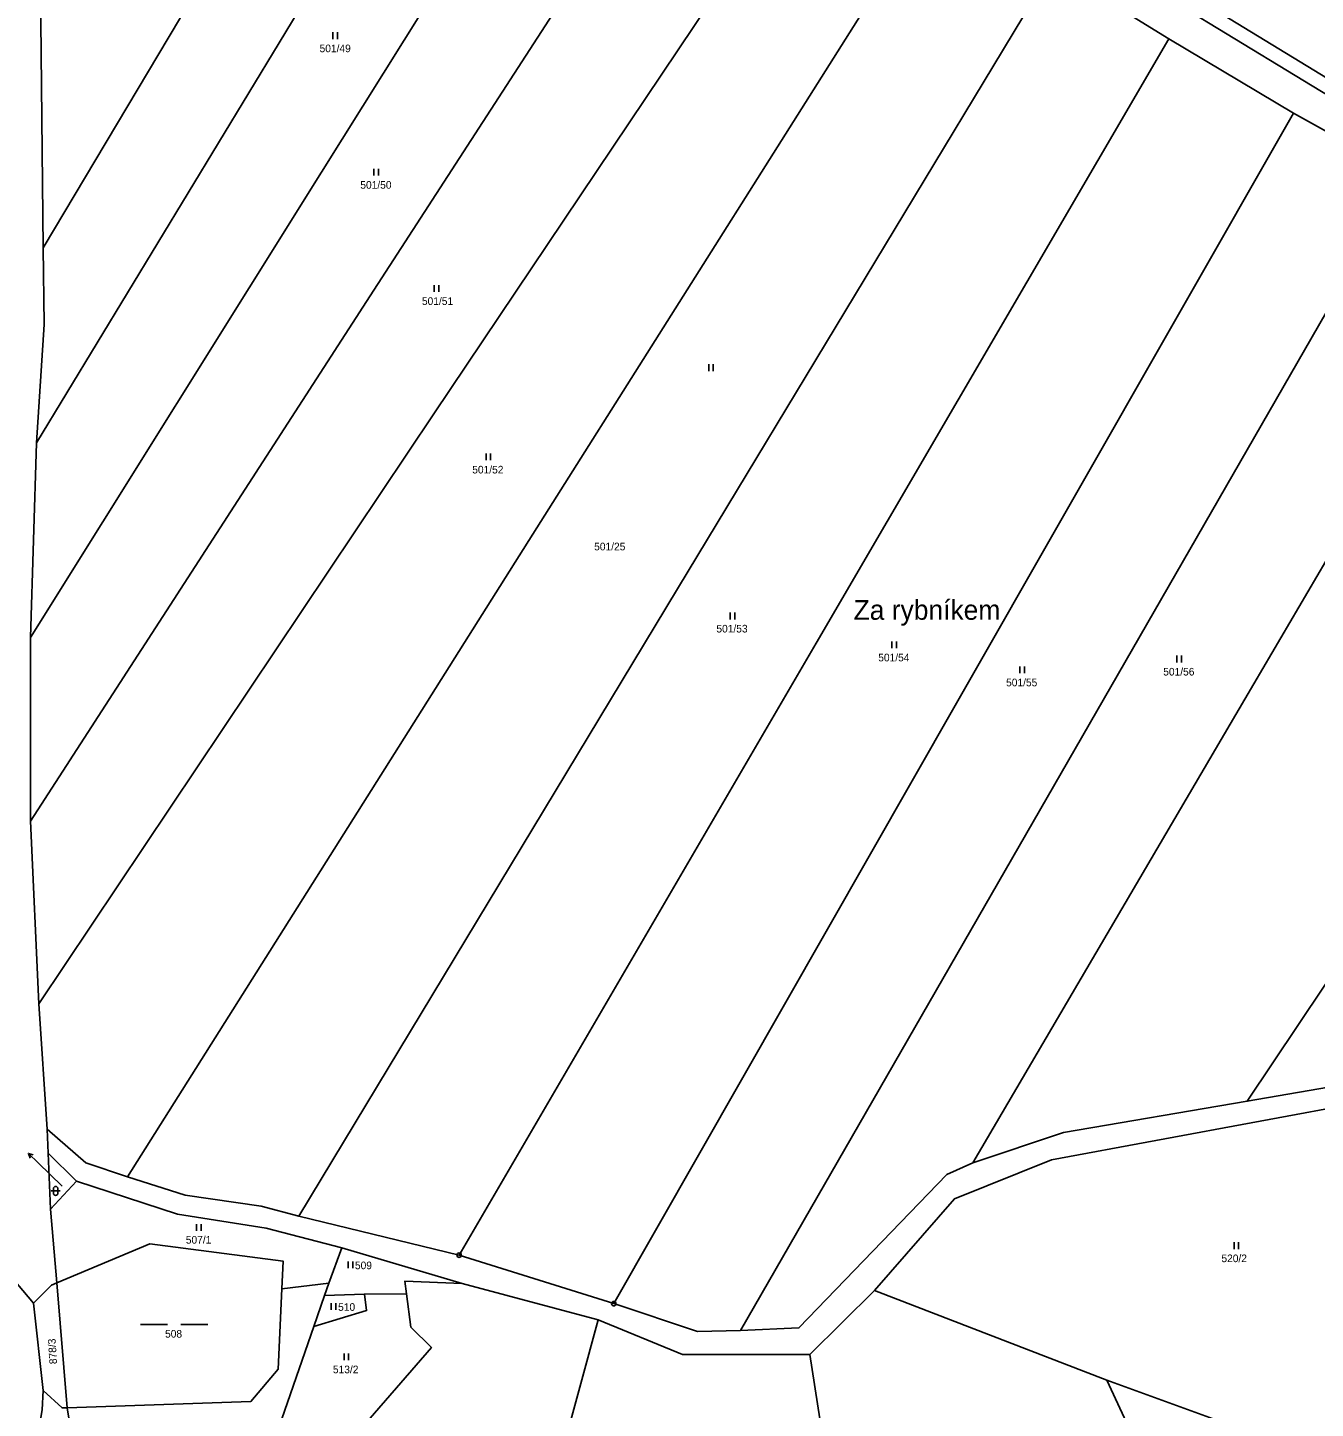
# Model space of a CAD drawing. Extents: x -654083 to -650132, y -1099819 to -1096699.
# Drawn here: x -651750.7 to -651463.8, y -1098945.7 to -1098638.1 of the extents above; entities that cross this region are included whole.
import ezdxf

# ---------------------------------------------------------------- set-up
doc = ezdxf.new("R2010")
doc.units = 0
for name, color, linetype in [('Geodetické body', 7, 'Continuous'), ('Názvy', 7, 'Continuous'), ('Obvody jako plochy', 7, 'Continuous'), ('Parcelní čísla', 7, 'Continuous'), ('Prvky pro prodl_ par_ č_', 7, 'Continuous'), ('Značky kultur', 7, 'Continuous')]:
    doc.layers.add(name, color=color, linetype=linetype)

msp = doc.modelspace()

# ---------------------------------------------------------------- linework, layer by layer
at = {"layer": 'Geodetické body'}
for centre, radius in [((-651654.58, -1098911.56), 0.5), ((-651654.58, -1098911.56), 0.001), ((-651620.11, -1098922.37), 0.5), ((-651620.11, -1098922.37), 0.001)]:
    msp.add_circle(centre, radius, dxfattribs=at)
at = {"layer": 'Obvody jako plochy'}
for points in [[(-651759.13, -1098479.91), (-651747.5, -1098480.08), (-651747.6, -1098484.75), (-651749.1, -1098533.75), (-651747.83, -1098585.02), (-651747.86, -1098629.32), (-651747.27, -1098687.16), (-651747.03, -1098704.24), (-651748.73, -1098730.59), (-651750.1, -1098773.92), (-651750.07, -1098814.86), (-651748.21, -1098855.6), (-651746.38, -1098883.47), (-651746.13, -1098888.87), (-651745.66, -1098901.31), (-651744.19, -1098917.72), (-651745.4, -1098918.26), (-651749.46, -1098922.3), (-651754.98, -1098915.64)], [(-651443.74, -1098670.95), (-651468.65, -1098657.15), (-651496.41, -1098640.59), (-651522.25, -1098624.58), (-651548.37, -1098608.72), (-651573.15, -1098594.34), (-651598.04, -1098579.95), (-651620.36, -1098566.67), (-651641.68, -1098554.05), (-651660.71, -1098541.91), (-651686.93, -1098525.36), (-651728, -1098498.81), (-651732.6, -1098488.3), (-651728.1, -1098487.38), (-651727.45, -1098488.75), (-651724.94, -1098494.1), (-651658.3, -1098538.35), (-651535.47, -1098607.79), (-651454.84, -1098656.9)], [(-651449.17, -1098872.12), (-651478.94, -1098877.26), (-651519.92, -1098884.22), (-651540.07, -1098891), (-651545.85, -1098893.57), (-651578.84, -1098927.78), (-651591.88, -1098928.33), (-651601.42, -1098928.61), (-651620.11, -1098922.37), (-651654.58, -1098911.56), (-651690.31, -1098902.85), (-651698.67, -1098900.65), (-651715.65, -1098898.17), (-651728.5, -1098894.13), (-651737.77, -1098891.01), (-651746.38, -1098883.47), (-651746.13, -1098888.87), (-651739.84, -1098895.08), (-651717.36, -1098902.41), (-651697.57, -1098905.55), (-651680.72, -1098909.95), (-651653.93, -1098917.91), (-651623.56, -1098926.01), (-651604.76, -1098933.67), (-651576.39, -1098933.71), (-651562.04, -1098919.43), (-651544.18, -1098899.01), (-651522.54, -1098890.33), (-651452.79, -1098877.39)], [(-651753.42, -1098977.94), (-651750.25, -1098961.84), (-651747.49, -1098946.03), (-651747.3, -1098941.7), (-651749.46, -1098922.3), (-651754.98, -1098915.64)], [(-651753.42, -1098977.94), (-651750.25, -1098961.84), (-651747.49, -1098946.03), (-651747.3, -1098941.7), (-651743.07, -1098945.62), (-651741.91, -1098945.59), (-651739.43, -1098961.2), (-651737.11, -1098973.36), (-651746.85, -1098984.89), (-651766.34, -1099002.76)]]:
    msp.add_lwpolyline(points, dxfattribs=at)
for points in [[(-651454.84, -1098656.9), (-651367.65, -1098705.69), (-651255.05, -1098771.28), (-651167.08, -1098823.5), (-651095.7, -1098863.03), (-651026.53, -1098903.28), (-650920.69, -1098965.31), (-650919.42, -1098962.9), (-651025.16, -1098900.83), (-651094.31, -1098860.23), (-651165.63, -1098820.84), (-651253.31, -1098768.53), (-651366.33, -1098703.17), (-651453.26, -1098654.14), (-651533.95, -1098604.92), (-651656.86, -1098536.01), (-651727.45, -1098488.75), (-651724.94, -1098494.1), (-651658.3, -1098538.35), (-651535.47, -1098607.79)], [(-651747.27, -1098687.16), (-651660.71, -1098541.91), (-651686.93, -1098525.36), (-651747.86, -1098629.32)], [(-651660.71, -1098541.91), (-651641.68, -1098554.05), (-651694.7, -1098641.45), (-651748.73, -1098730.59), (-651747.03, -1098704.24), (-651747.27, -1098687.16)], [(-651685.23, -1098670.3), (-651620.36, -1098566.67), (-651641.68, -1098554.05), (-651694.7, -1098641.45), (-651748.73, -1098730.59), (-651750.1, -1098773.92)], [(-651750.07, -1098814.86), (-651673.55, -1098696.54), (-651598.04, -1098579.95), (-651620.36, -1098566.67), (-651685.23, -1098670.3), (-651750.1, -1098773.92)], [(-651598.04, -1098579.95), (-651573.15, -1098594.34), (-651660.18, -1098724.1), (-651748.21, -1098855.6), (-651750.07, -1098814.86), (-651673.55, -1098696.54)], [(-651533.95, -1098604.92), (-651453.26, -1098654.14), (-651440.71, -1098630.03), (-651522.93, -1098582.72)], [(-651746.38, -1098883.47), (-651737.77, -1098891.01), (-651728.5, -1098894.13), (-651638.11, -1098750.93), (-651548.37, -1098608.72), (-651573.15, -1098594.34), (-651660.18, -1098724.1), (-651748.21, -1098855.6)], [(-651605.88, -1098763.09), (-651522.25, -1098624.58), (-651548.37, -1098608.72), (-651638.11, -1098750.93), (-651728.5, -1098894.13), (-651715.65, -1098898.17), (-651698.67, -1098900.65), (-651690.31, -1098902.85)], [(-651522.25, -1098624.58), (-651496.41, -1098640.59), (-651574.99, -1098775.21), (-651654.58, -1098911.56), (-651690.31, -1098902.85), (-651605.88, -1098763.09)], [(-651654.58, -1098911.56), (-651620.11, -1098922.37), (-651544, -1098789.1), (-651468.65, -1098657.15), (-651496.41, -1098640.59), (-651574.99, -1098775.21)], [(-651620.11, -1098922.37), (-651601.42, -1098928.61), (-651591.88, -1098928.33), (-651517.31, -1098798.77), (-651443.74, -1098670.95), (-651468.65, -1098657.15), (-651544, -1098789.1)], [(-651545.85, -1098893.57), (-651540.07, -1098891), (-651479.44, -1098787.66), (-651419.27, -1098685.18), (-651443.74, -1098670.95), (-651517.31, -1098798.77), (-651591.88, -1098928.33), (-651578.84, -1098927.78)], [(-651478.94, -1098877.26), (-651369.81, -1098714.29), (-651419.27, -1098685.18), (-651479.44, -1098787.66), (-651540.07, -1098891), (-651519.92, -1098884.22)], [(-651404.88, -1098872.03), (-651320.58, -1098743.57), (-651369.81, -1098714.29), (-651478.94, -1098877.26), (-651449.17, -1098872.12)], [(-651562.04, -1098919.43), (-651544.18, -1098899.01), (-651522.54, -1098890.33), (-651452.79, -1098877.39), (-651403.08, -1098877.38), (-651410.88, -1098969.91), (-651414.46, -1098968.19), (-651420.96, -1098966.16), (-651452.49, -1098960.24), (-651458.72, -1098958.17), (-651510.21, -1098939.42)], [(-651739.84, -1098895.08), (-651745.66, -1098901.31), (-651746.13, -1098888.87)], [(-651717.36, -1098902.41), (-651739.84, -1098895.08), (-651745.66, -1098901.31), (-651744.19, -1098917.72), (-651723.48, -1098909.07), (-651693.82, -1098912.88), (-651694.09, -1098919.04), (-651683.6, -1098917.8), (-651680.72, -1098909.95), (-651697.57, -1098905.55)], [(-651693.82, -1098912.88), (-651723.48, -1098909.07), (-651744.19, -1098917.72), (-651741.91, -1098945.59), (-651700.97, -1098944.15), (-651694.89, -1098936.96), (-651694.09, -1098919.04)], [(-651666.69, -1098917.37), (-651666.32, -1098920.18), (-651675.69, -1098920.23), (-651684.57, -1098920.59), (-651683.6, -1098917.8), (-651680.72, -1098909.95), (-651653.93, -1098917.91)], [(-651744.19, -1098917.72), (-651741.91, -1098945.59), (-651743.07, -1098945.62), (-651747.3, -1098941.7), (-651749.46, -1098922.3), (-651745.4, -1098918.26)], [(-651694.09, -1098919.04), (-651683.6, -1098917.8), (-651684.57, -1098920.59), (-651686.96, -1098927.45), (-651696.11, -1098953.81), (-651700.57, -1098966.78), (-651702.6, -1098972.85), (-651705.17, -1098980.39), (-651706.68, -1098984.26), (-651739.43, -1098961.2), (-651741.91, -1098945.59), (-651700.97, -1098944.15), (-651694.89, -1098936.96)], [(-651639.71, -1098985.17), (-651607.17, -1099003.46), (-651598.89, -1099011.54), (-651604.85, -1099027.58), (-651611.93, -1099026.43), (-651668.19, -1099001.07), (-651685.98, -1098994.14), (-651705.17, -1098980.39), (-651702.6, -1098972.85), (-651692.97, -1098979.42), (-651671.98, -1098991.63), (-651659.65, -1098995.6), (-651692.69, -1098975.52), (-651700.57, -1098966.78), (-651696.11, -1098953.81), (-651680.26, -1098954.67), (-651660.74, -1098932.17), (-651665.32, -1098927.62), (-651666.32, -1098920.18), (-651666.69, -1098917.37), (-651653.93, -1098917.91), (-651623.56, -1098926.01)], [(-651675.2, -1098923.92), (-651686.96, -1098927.45), (-651696.11, -1098953.81), (-651680.26, -1098954.67), (-651660.74, -1098932.17), (-651665.32, -1098927.62), (-651666.32, -1098920.18), (-651675.69, -1098920.23)], [(-651675.69, -1098920.23), (-651684.57, -1098920.59), (-651686.96, -1098927.45), (-651675.2, -1098923.92)], [(-651559.61, -1099020.77), (-651553.13, -1099005.54), (-651559.17, -1098996.5), (-651547.6, -1098977.53), (-651536.11, -1098982.84), (-651518.15, -1098986.65), (-651506.88, -1098985.84), (-651498.11, -1098965.51), (-651510.21, -1098939.42), (-651562.04, -1098919.43), (-651576.39, -1098933.71), (-651572.47, -1098959.05), (-651577.48, -1099022.26)], [(-651577.48, -1099022.26), (-651599.76, -1099027.38), (-651604.85, -1099027.58), (-651598.89, -1099011.54), (-651607.17, -1099003.46), (-651639.71, -1098985.17), (-651623.56, -1098926.01), (-651604.76, -1098933.67), (-651576.39, -1098933.71), (-651572.47, -1098959.05)], [(-651465.34, -1099033.59), (-651485.25, -1099066.59), (-651500, -1099055.15), (-651511.71, -1099042.21), (-651530.21, -1099028.71), (-651507.65, -1098988.11), (-651506.88, -1098985.84), (-651498.11, -1098965.51), (-651510.21, -1098939.42), (-651458.72, -1098958.17), (-651452.49, -1098960.24), (-651420.96, -1098966.16), (-651414.46, -1098968.19)]]:
    msp.add_lwpolyline(points, close=True, dxfattribs=at)
at = {"layer": 'Prvky pro prodl_ par_ č_'}
for p, q in [((-651748.4, -1098890.98), (-651750.55, -1098888.89)), ((-651743.07, -1098896.17), (-651748.4, -1098890.98))]:
    msp.add_line(p, q, dxfattribs=at)
msp.add_lwpolyline([(-651750.18, -1098889.94), (-651750.55, -1098888.89), (-651749.48, -1098889.23)], dxfattribs=at)
at = {"layer": 'Značky kultur'}
for p, q in [((-651682.69, -1098639.1), (-651682.69, -1098640.6)), ((-651681.67, -1098640.6), (-651681.67, -1098639.1)), ((-651673.55, -1098669.52), (-651673.55, -1098671.02)), ((-651672.53, -1098671.02), (-651672.53, -1098669.52)), ((-651660.15, -1098695.42), (-651660.15, -1098696.92)), ((-651659.12, -1098696.92), (-651659.12, -1098695.42)), ((-651598.95, -1098713.07), (-651598.95, -1098714.57)), ((-651597.93, -1098714.57), (-651597.93, -1098713.07)), ((-651648.57, -1098732.97), (-651648.57, -1098734.47)), ((-651647.55, -1098734.47), (-651647.55, -1098732.97)), ((-651594.14, -1098768.4), (-651594.14, -1098769.9)), ((-651593.11, -1098769.9), (-651593.11, -1098768.4)), ((-651558.15, -1098774.82), (-651558.15, -1098776.32)), ((-651557.12, -1098776.32), (-651557.12, -1098774.82)), ((-651494.64, -1098777.99), (-651494.64, -1098779.49)), ((-651493.61, -1098779.49), (-651493.61, -1098777.99)), ((-651529.62, -1098780.39), (-651529.62, -1098781.89)), ((-651528.59, -1098781.89), (-651528.59, -1098780.39)), ((-651744.99, -1098897.75), (-651744.99, -1098896.75)), ((-651743.99, -1098897.75), (-651743.99, -1098896.75)), ((-651745.49, -1098897.25), (-651743.49, -1098897.25)), ((-651713.08, -1098904.66), (-651713.08, -1098906.16)), ((-651712.06, -1098906.16), (-651712.06, -1098904.66)), ((-651481.88, -1098908.7), (-651481.88, -1098910.2)), ((-651480.85, -1098910.2), (-651480.85, -1098908.7)), ((-651679.31, -1098912.97), (-651679.31, -1098914.47)), ((-651678.29, -1098914.47), (-651678.29, -1098912.97)), ((-651683.06, -1098922.24), (-651683.06, -1098923.74)), ((-651682.04, -1098923.74), (-651682.04, -1098922.24)), ((-651719.59, -1098927.03), (-651725.59, -1098927.03)), ((-651716.59, -1098927.03), (-651710.59, -1098927.03)), ((-651680.21, -1098933.45), (-651680.21, -1098934.95)), ((-651679.19, -1098934.95), (-651679.19, -1098933.45))]:
    msp.add_line(p, q, dxfattribs=at)
for centre, start, end in [((-651744.49, -1098896.75), 0, 180), ((-651744.49, -1098897.75), 180, 0)]:
    msp.add_arc(centre, 0.5, start, end, dxfattribs=at)

# ---------------------------------------------------------------- texts
at = {"layer": 'Názvy'}
msp.add_text('Za rybníkem', height=4.4, dxfattribs=at).set_placement((-651566.66, -1098770))
at = {"layer": 'Parcelní čísla'}
for s, height, p in [('501/49', 1.7, (-651685.67, -1098643.54)), ('501/50', 1.7, (-651676.59, -1098673.95)), ('501/51', 1.7, (-651662.86, -1098699.85)), ('501/52', 1.7, (-651651.65, -1098737.4)), ('501/25', 1.7, (-651624.48, -1098754.53)), ('501/53', 1.7, (-651597.24, -1098772.83)), ('501/54', 1.7, (-651561.17, -1098779.26)), ('501/55', 1.7, (-651532.68, -1098784.82)), ('501/56', 1.7, (-651497.66, -1098782.42)), ('507/3', 0.1, (-651743.25, -1098896.17)), ('507/1', 1.7, (-651715.48, -1098909)), ('520/2', 1.7, (-651484.69, -1098913.13)), ('509', 1.7, (-651677.79, -1098914.7)), ('510', 1.7, (-651681.54, -1098923.97)), ('508', 1.7, (-651720.11, -1098929.94)), ('513/2', 1.7, (-651682.7, -1098937.88))]:
    msp.add_text(s, height=height, dxfattribs=at).set_placement(p)
msp.add_text('878/3', height=1.7, rotation=93.573, dxfattribs=at).set_placement((-651744.17, -1098935.8))

doc.saveas('drawing.dxf')
